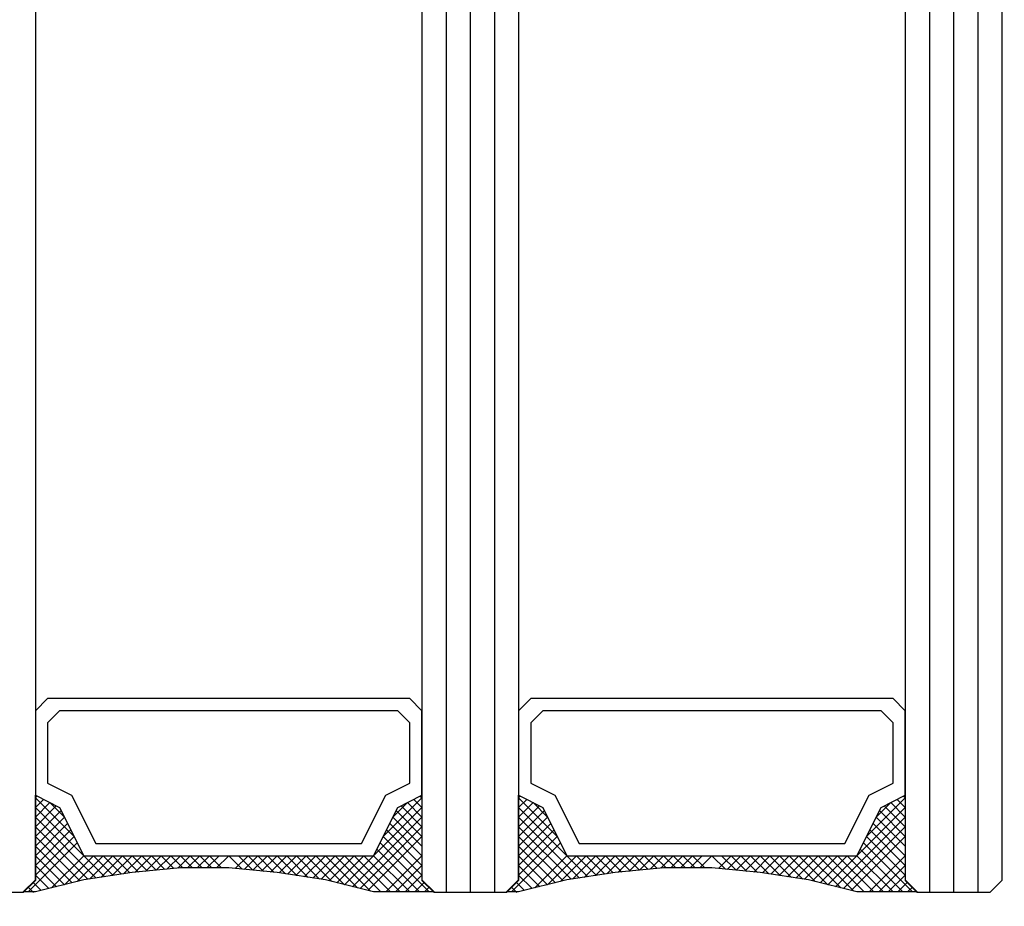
# Model space of a CAD drawing. Extents: x 4615668 to 9294084, y 5325188 to 10688993.
# Tile 272 of 656: x 4639513.9 to 4639517.97, y 5327513.5 to 5327517.17. Entities that reach past the tile are written whole.
import ezdxf

# ---------------------------------------------------------------- set-up
doc = ezdxf.new("R2010")
doc.units = 0
doc.header["$MEASUREMENT"] = 0
doc.layers.add('A_wymiary', color=152, linetype='Continuous', lineweight=5)
doc.layers.add('CrossSectionsGlass', color=7, linetype='Continuous')
doc.layers.add('DIM', color=7, linetype='Continuous')
doc.styles.add('Arial Narrow 20', font='arial.ttf', dxfattribs={"height": 20})
doc.dimstyles.new('1do100 ok', dxfattribs={"dimscale": 0.5, "dimtxt": 12, "dimasz": 25, "dimexe": 20, "dimexo": 0, "dimgap": 5, "dimtad": 1, "dimdec": 0, "dimzin": 9, "dimtxsty": 'Arial Narrow 20', "dimblk": 'ARCHTICK', "dimcen": 3, "dimdle": 20, "dimclrd": 256, "dimclre": 256, "dimclrt": 256, "dimadec": 0, "dimazin": 2, "dimtfac": 1, "dimtdec": 0, "dimtix": 1, "dimtmove": 2, "dimatfit": 3, "dimldrblk": 'NONE', "dimfxl": 0, "dimtvp": 1, "dimtolj": 1, "dimtzin": 0, "dimlwd": 5, "dimlwe": 5, "dimarcsym": 0})

# ---------------------------------------------------------------- blocks, each defined once
blk = doc.blocks.new('G$CF6DD062E')
at = {"layer": 'CrossSectionsGlass'}
for p, q in [((884.954, 6929.317), (884.954, 4271.317)), ((885.954, 6929.317), (885.954, 4271.317)), ((886.954, 6929.317), (886.954, 4271.317)), ((904.954, 6929.317), (904.954, 4271.317)), ((905.954, 6929.317), (905.954, 4271.317)), ((906.954, 6929.317), (906.954, 4271.317)), ((867.954, 6928.817), (867.954, 4271.817)), ((883.954, 6928.817), (883.954, 4271.817)), ((887.954, 6928.817), (887.954, 4271.817)), ((903.954, 6928.817), (903.954, 4271.817)), ((907.954, 6928.817), (907.954, 4271.817)), ((883.954, 4274.837), (883.621, 4275.17)), ((903.954, 4274.837), (903.621, 4275.17)), ((880.754, 4271.637), (883.954, 4274.837)), ((883.954, 4273.637), (882.887, 4274.704)), ((883.954, 4274.037), (883.087, 4274.904)), ((900.754, 4271.637), (903.954, 4274.837)), ((903.954, 4273.637), (902.887, 4274.704)), ((903.954, 4274.037), (903.087, 4274.904)), ((883.954, 4272.837), (882.621, 4274.17)), ((903.954, 4272.837), (902.621, 4274.17)), ((881.394, 4271.477), (883.954, 4274.037)), ((883.954, 4272.437), (882.487, 4273.904)), ((901.394, 4271.477), (903.954, 4274.037)), ((903.954, 4272.437), (902.487, 4273.904)), ((867.654, 4271.337), (869.687, 4273.37)), ((881.714, 4271.397), (883.954, 4273.637)), ((884.254, 4271.337), (882.221, 4273.37)), ((887.654, 4271.337), (889.687, 4273.37)), ((901.714, 4271.397), (903.954, 4273.637)), ((904.254, 4271.337), (902.221, 4273.37)), ((883.854, 4271.337), (882.087, 4273.104)), ((903.854, 4271.337), (902.087, 4273.104)), ((868.621, 4271.504), (869.954, 4272.837)), ((875.054, 4272.337), (875.554, 4272.837)), ((876.954, 4272.237), (876.354, 4272.837)), ((883.454, 4271.337), (881.954, 4272.837)), ((882.454, 4271.337), (883.954, 4272.837)), ((888.621, 4271.504), (889.954, 4272.837)), ((895.054, 4272.337), (895.554, 4272.837)), ((896.954, 4272.237), (896.354, 4272.837)), ((903.454, 4271.337), (901.954, 4272.837)), ((902.454, 4271.337), (903.954, 4272.837)), ((875.854, 4272.337), (875.863, 4272.346)), ((882.854, 4271.337), (883.954, 4272.437)), ((895.854, 4272.337), (895.863, 4272.346)), ((902.854, 4271.337), (903.954, 4272.437)), ((867.954, 4271.817), (867.454, 4271.317)), ((868.194, 4271.397), (867.854, 4271.737)), ((883.254, 4271.337), (883.954, 4272.037)), ((883.654, 4271.337), (884.054, 4271.737)), ((883.954, 4271.817), (884.454, 4271.317)), ((887.954, 4271.817), (887.454, 4271.317)), ((888.194, 4271.397), (887.854, 4271.737)), ((903.254, 4271.337), (903.954, 4272.037)), ((903.654, 4271.337), (904.054, 4271.737)), ((903.954, 4271.817), (904.454, 4271.317)), ((907.954, 4271.817), (907.454, 4271.317)), ((867.454, 4271.317), (859.654, 4271.317)), ((867.874, 4271.317), (867.654, 4271.537)), ((884.054, 4271.337), (884.254, 4271.537)), ((887.454, 4271.317), (884.454, 4271.317)), ((887.874, 4271.317), (887.654, 4271.537)), ((904.054, 4271.337), (904.254, 4271.537)), ((907.454, 4271.317), (904.454, 4271.317))]:
    blk.add_line(p, q, dxfattribs=at)
at = {"layer": 'CrossSectionsGlass', "flags": 128}
for points in [[(883.954, 4278.837), (883.454, 4279.337), (868.454, 4279.337), (867.954, 4278.837), (867.954, 4275.337), (868.954, 4274.837), (869.954, 4272.837), (881.954, 4272.837), (882.954, 4274.837), (883.954, 4275.337), (883.954, 4278.837)], [(903.954, 4278.837), (903.454, 4279.337), (888.454, 4279.337), (887.954, 4278.837), (887.954, 4275.337), (888.954, 4274.837), (889.954, 4272.837), (901.954, 4272.837), (902.954, 4274.837), (903.954, 4275.337), (903.954, 4278.837)], [(883.454, 4278.337), (882.954, 4278.837), (868.954, 4278.837), (868.454, 4278.337), (868.454, 4275.837), (869.454, 4275.337), (870.454, 4273.337), (881.454, 4273.337), (882.454, 4275.337), (883.454, 4275.837), (883.454, 4278.337)], [(903.454, 4278.337), (902.954, 4278.837), (888.954, 4278.837), (888.454, 4278.337), (888.454, 4275.837), (889.454, 4275.337), (890.454, 4273.337), (901.454, 4273.337), (902.454, 4275.337), (903.454, 4275.837), (903.454, 4278.337)], [(867.954, 4275.337), (868.954, 4274.837), (869.954, 4272.837), (881.954, 4272.837), (882.954, 4274.837), (883.954, 4275.337), (883.954, 4271.837), (884.454, 4271.337), (881.954, 4271.337), (879.954, 4271.837), (877.954, 4272.137), (875.954, 4272.337), (873.954, 4272.337), (871.954, 4272.137), (869.954, 4271.837), (867.954, 4271.337), (867.454, 4271.337), (867.954, 4271.837), (867.954, 4275.337)], [(868.514, 4271.477), (867.954, 4272.037), (869.554, 4273.637), (867.954, 4275.237), (868.021, 4275.304)], [(870.824, 4271.967), (867.954, 4274.837), (868.287, 4275.17)], [(869.474, 4271.717), (867.954, 4273.237), (869.154, 4274.437), (868.554, 4275.037), (867.954, 4274.437), (870.476, 4271.915)], [(883.954, 4273.237), (882.754, 4274.437), (883.354, 4275.037), (883.954, 4274.437), (881.074, 4271.557)], [(883.954, 4272.037), (882.354, 4273.637), (883.954, 4275.237), (883.887, 4275.304)], [(887.954, 4275.337), (888.954, 4274.837), (889.954, 4272.837), (901.954, 4272.837), (902.954, 4274.837), (903.954, 4275.337), (903.954, 4271.837), (904.454, 4271.337), (901.954, 4271.337), (899.954, 4271.837), (897.954, 4272.137), (895.954, 4272.337), (893.954, 4272.337), (891.954, 4272.137), (889.954, 4271.837), (887.954, 4271.337), (887.454, 4271.337), (887.954, 4271.837), (887.954, 4275.337)], [(888.514, 4271.477), (887.954, 4272.037), (889.554, 4273.637), (887.954, 4275.237), (888.021, 4275.304)], [(890.824, 4271.967), (887.954, 4274.837), (888.287, 4275.17)], [(889.474, 4271.717), (887.954, 4273.237), (889.154, 4274.437), (888.554, 4275.037), (887.954, 4274.437), (890.476, 4271.915)], [(903.954, 4273.237), (902.754, 4274.437), (903.354, 4275.037), (903.954, 4274.437), (901.074, 4271.557)], [(903.954, 4272.037), (902.354, 4273.637), (903.954, 4275.237), (903.887, 4275.304)], [(870.128, 4271.863), (867.954, 4274.037), (868.821, 4274.904)], [(869.794, 4271.797), (867.954, 4273.637), (869.021, 4274.704)], [(890.128, 4271.863), (887.954, 4274.037), (888.821, 4274.904)], [(889.794, 4271.797), (887.954, 4273.637), (889.021, 4274.704)], [(869.154, 4271.637), (867.954, 4272.837), (869.287, 4274.17)], [(889.154, 4271.637), (887.954, 4272.837), (889.287, 4274.17)], [(868.834, 4271.557), (867.954, 4272.437), (869.421, 4273.904)], [(888.834, 4271.557), (887.954, 4272.437), (889.421, 4273.904)], [(871.171, 4272.019), (870.354, 4272.837), (869.154, 4271.637)], [(871.519, 4272.072), (870.754, 4272.837), (869.687, 4271.77)], [(871.867, 4272.124), (871.154, 4272.837), (870.189, 4271.872)], [(872.227, 4272.164), (871.554, 4272.837), (870.66, 4271.943)], [(872.59, 4272.2), (871.954, 4272.837), (871.13, 4272.013)], [(872.954, 4272.237), (872.354, 4272.837), (871.601, 4272.084)], [(873.318, 4272.273), (872.754, 4272.837), (872.065, 4272.148)], [(873.681, 4272.31), (873.154, 4272.837), (872.51, 4272.192)], [(874.054, 4272.337), (873.554, 4272.837), (872.954, 4272.237)], [(874.454, 4272.337), (873.954, 4272.837), (873.398, 4272.281)], [(874.854, 4272.337), (874.354, 4272.837), (873.843, 4272.326)], [(875.254, 4272.337), (874.754, 4272.837), (874.254, 4272.337)], [(875.654, 4272.337), (875.154, 4272.837), (874.654, 4272.337)], [(876.51, 4272.281), (875.954, 4272.837), (875.454, 4272.337)], [(877.398, 4272.192), (876.754, 4272.837), (876.227, 4272.31)], [(877.843, 4272.148), (877.154, 4272.837), (876.59, 4272.273)], [(878.307, 4272.084), (877.554, 4272.837), (876.954, 4272.237)], [(878.778, 4272.013), (877.954, 4272.837), (877.318, 4272.2)], [(879.248, 4271.943), (878.354, 4272.837), (877.681, 4272.164)], [(879.719, 4271.872), (878.754, 4272.837), (878.041, 4272.124)], [(880.221, 4271.77), (879.154, 4272.837), (878.389, 4272.072)], [(880.754, 4271.637), (879.554, 4272.837), (878.737, 4272.019)], [(881.287, 4271.504), (879.954, 4272.837), (879.084, 4271.967)], [(881.821, 4271.37), (880.354, 4272.837), (879.432, 4271.915)], [(882.254, 4271.337), (880.754, 4272.837), (879.78, 4271.863)], [(882.654, 4271.337), (881.154, 4272.837), (880.114, 4271.797)], [(883.054, 4271.337), (881.554, 4272.837), (880.434, 4271.717)], [(891.171, 4272.019), (890.354, 4272.837), (889.154, 4271.637)], [(891.519, 4272.072), (890.754, 4272.837), (889.687, 4271.77)], [(891.867, 4272.124), (891.154, 4272.837), (890.189, 4271.872)], [(892.227, 4272.164), (891.554, 4272.837), (890.66, 4271.943)], [(892.59, 4272.2), (891.954, 4272.837), (891.13, 4272.013)], [(892.954, 4272.237), (892.354, 4272.837), (891.601, 4272.084)], [(893.318, 4272.273), (892.754, 4272.837), (892.065, 4272.148)], [(893.681, 4272.31), (893.154, 4272.837), (892.51, 4272.192)], [(894.054, 4272.337), (893.554, 4272.837), (892.954, 4272.237)], [(894.454, 4272.337), (893.954, 4272.837), (893.398, 4272.281)], [(894.854, 4272.337), (894.354, 4272.837), (893.843, 4272.326)], [(895.254, 4272.337), (894.754, 4272.837), (894.254, 4272.337)], [(895.654, 4272.337), (895.154, 4272.837), (894.654, 4272.337)], [(896.51, 4272.281), (895.954, 4272.837), (895.454, 4272.337)], [(897.398, 4272.192), (896.754, 4272.837), (896.227, 4272.31)], [(897.843, 4272.148), (897.154, 4272.837), (896.59, 4272.273)], [(898.307, 4272.084), (897.554, 4272.837), (896.954, 4272.237)], [(898.778, 4272.013), (897.954, 4272.837), (897.318, 4272.2)], [(899.248, 4271.943), (898.354, 4272.837), (897.681, 4272.164)], [(899.719, 4271.872), (898.754, 4272.837), (898.041, 4272.124)], [(900.221, 4271.77), (899.154, 4272.837), (898.389, 4272.072)], [(900.754, 4271.637), (899.554, 4272.837), (898.737, 4272.019)], [(901.287, 4271.504), (899.954, 4272.837), (899.084, 4271.967)], [(901.821, 4271.37), (900.354, 4272.837), (899.432, 4271.915)], [(902.254, 4271.337), (900.754, 4272.837), (899.78, 4271.863)], [(902.654, 4271.337), (901.154, 4272.837), (900.114, 4271.797)], [(903.054, 4271.337), (901.554, 4272.837), (900.434, 4271.717)]]:
    blk.add_lwpolyline(points, dxfattribs=at)
blk = doc.blocks.new('_ArchTick')
at = {"color": 0, "linetype": 'ByBlock', "const_width": 0.15}
blk.add_lwpolyline([(-0.5, -0.5), (0.5, 0.5)], dxfattribs=at)
blk = doc.blocks.new('*D5685')
at = {"layer": 'Defpoints', "color": 0}
for p in [(4639513.7829, 5327784.9675), (4639627.6994, 5327784.9675), (4639498.7835, 5327149.9675)]:
    blk.add_point(p, dxfattribs=at)
at = {"layer": 'DIM', "lineweight": 5, "ltscale": 40}
for p, q in [((4639627.6994, 5327139.9675), (4639627.6994, 5327794.9675)), ((4639513.7829, 5327784.9675), (4639637.6994, 5327784.9675)), ((4639498.7835, 5327149.9675), (4639637.6994, 5327149.9675))]:
    blk.add_line(p, q, dxfattribs=at)
at = {"layer": 'DIM', "linetype": 'ByBlock', "lineweight": 5, "xscale": 12.5, "yscale": 12.5, "zscale": 12.5}
for p, rotation in [((4639627.6994, 5327784.9675), 90), ((4639627.6994, 5327149.9675), 270)]:
    blk.add_blockref('_ArchTick', p, dxfattribs=dict(at, rotation=rotation))
at = {"layer": 'DIM', "lineweight": 0, "ltscale": 40, "insert": (4639614.9812, 5327467.4675), "char_height": 20, "attachment_point": 5, "rotation": 90, "style": 'Arial Narrow 20'}
blk.add_mtext('\\A1;635', dxfattribs=at)
blk = doc.blocks.new('_None')

msp = doc.modelspace()

# ---------------------------------------------------------------- block references
at = {"layer": 'A_wymiary', "ltscale": 40, "xscale": 0.1, "yscale": 0.1, "zscale": 0.1}
msp.add_blockref('G$CF6DD062E', (4639427.1679, 5327086.4248), dxfattribs=at)

# ---------------------------------------------------------------- dimensions: what is measured, and where the dimension line sits
at = {"layer": 'DIM', "color": 1, "lineweight": 0, "ltscale": 40}
dim = msp.add_linear_dim(base=(4639627.6994, 5327784.9675), p1=(4639498.7835, 5327149.9675), p2=(4639513.7829, 5327784.9675), angle=90, dimstyle='1do100 ok', override={"dimfxl": 1, "dimfxlon": 0}, dxfattribs=at)
dim.commit()
dim.dimension.update_dxf_attribs({"geometry": '*D5685', "text_midpoint": (4639614.9812, 5327467.4675)})

doc.saveas('drawing.dxf')
